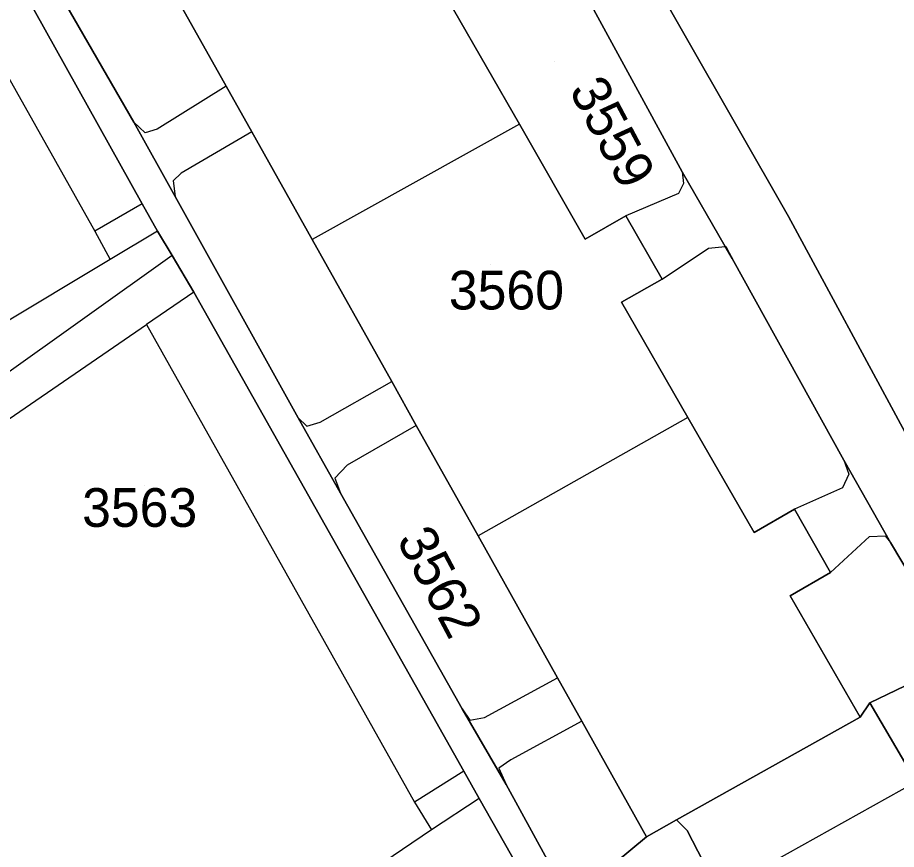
# Model space of a CAD drawing. Extents: x -262715 to -259381, y -1237238 to -1231182.
# Drawn here: x -261528.61 to -261483.2, y -1235987.81 to -1235944.84 of the extents above; entities that cross this region are included whole.
import ezdxf

# ---------------------------------------------------------------- set-up
doc = ezdxf.new("R2010")
doc.units = 0
for name, color, linetype in [('body_kn', 7, 'Continuous'), ('kladpar_druhypozemkov', 7, 'Continuous'), ('kladpar_hranice', 7, 'Continuous'), ('kladpar_parcelnecisla', 7, 'Continuous'), ('kladpar_plochy', 7, 'Continuous'), ('zappar_hrandruhpozemk', 7, 'Continuous')]:
    doc.layers.add(name, color=color, linetype=linetype)

msp = doc.modelspace()

# ---------------------------------------------------------------- linework, layer by layer
at = {"layer": 'body_kn'}
for p, q in [((-261517.84, -1235948.38), (-261517.84, -1235948.38)), ((-261517.84, -1235948.38), (-261517.84, -1235948.38)), ((-261522.6, -1235950.25), (-261522.6, -1235950.25)), ((-261521.4, -1235950.61), (-261521.4, -1235950.61)), ((-261502.68, -1235950.35), (-261502.68, -1235950.35)), ((-261502.68, -1235950.35), (-261502.68, -1235950.35)), ((-261522.02, -1235950.8), (-261522.02, -1235950.8)), ((-261516.51, -1235950.74), (-261516.51, -1235950.74)), ((-261516.51, -1235950.74), (-261516.51, -1235950.74)), ((-261520.16, -1235952.88), (-261520.16, -1235952.88)), ((-261494.28, -1235952.81), (-261494.28, -1235952.81)), ((-261494.28, -1235952.81), (-261494.28, -1235952.81)), ((-261520.58, -1235953.28), (-261520.58, -1235953.28)), ((-261494.2, -1235953.42), (-261494.2, -1235953.42)), ((-261520.48, -1235954.09), (-261520.48, -1235954.09)), ((-261494.46, -1235953.92), (-261494.46, -1235953.92)), ((-261522.17, -1235954.47), (-261522.17, -1235954.47)), ((-261522.17, -1235954.47), (-261522.17, -1235954.47)), ((-261497.19, -1235955.08), (-261497.19, -1235955.08)), ((-261488.77, -1235955.11), (-261488.77, -1235955.11)), ((-261524.62, -1235955.88), (-261524.62, -1235955.88)), ((-261521.38, -1235955.88), (-261521.38, -1235955.88)), ((-261521.38, -1235955.88), (-261521.38, -1235955.88)), ((-261513.4, -1235956.3), (-261513.4, -1235956.3)), ((-261499.28, -1235956.28), (-261499.28, -1235956.28)), ((-261492.92, -1235956.76), (-261492.92, -1235956.76)), ((-261492.05, -1235956.66), (-261492.05, -1235956.66)), ((-261492.05, -1235956.66), (-261492.05, -1235956.66)), ((-261492.01, -1235956.66), (-261492.01, -1235956.66)), ((-261523.83, -1235957.33), (-261523.83, -1235957.33)), ((-261523.83, -1235957.33), (-261523.83, -1235957.33)), ((-261520.63, -1235957.14), (-261520.63, -1235957.14)), ((-261520.63, -1235957.14), (-261520.63, -1235957.14)), ((-261491.69, -1235957.29), (-261491.69, -1235957.29)), ((-261495.31, -1235958.35), (-261495.31, -1235958.35)), ((-261495.31, -1235958.35), (-261495.31, -1235958.35)), ((-261519.51, -1235959.03), (-261519.51, -1235959.03)), ((-261519.51, -1235959.03), (-261519.51, -1235959.03)), ((-261497.4, -1235959.55), (-261497.4, -1235959.55)), ((-261521.96, -1235960.7), (-261521.96, -1235960.7)), ((-261521.96, -1235960.7), (-261521.96, -1235960.7)), ((-261509.28, -1235963.64), (-261509.28, -1235963.64)), ((-261514.11, -1235965.51), (-261514.11, -1235965.51)), ((-261514.11, -1235965.51), (-261514.11, -1235965.51)), ((-261493.98, -1235965.5), (-261493.98, -1235965.5)), ((-261493.98, -1235965.5), (-261493.98, -1235965.5)), ((-261513.67, -1235965.95), (-261513.67, -1235965.95)), ((-261512.98, -1235965.74), (-261512.98, -1235965.74)), ((-261508.01, -1235965.92), (-261508.01, -1235965.92)), ((-261508.01, -1235965.92), (-261508.01, -1235965.92)), ((-261485.92, -1235967.7), (-261485.92, -1235967.7)), ((-261485.92, -1235967.7), (-261485.92, -1235967.7)), ((-261511.59, -1235967.97), (-261511.59, -1235967.97)), ((-261512.22, -1235968.63), (-261512.22, -1235968.63)), ((-261485.66, -1235968.42), (-261485.66, -1235968.42)), ((-261485.99, -1235969.13), (-261485.99, -1235969.13)), ((-261511.92, -1235969.41), (-261511.92, -1235969.41)), ((-261488.47, -1235970.24), (-261488.47, -1235970.24)), ((-261490.56, -1235971.45), (-261490.56, -1235971.45)), ((-261504.82, -1235971.61), (-261504.82, -1235971.61)), ((-261484.6, -1235971.65), (-261484.6, -1235971.65)), ((-261483.78, -1235971.61), (-261483.78, -1235971.61)), ((-261483.5, -1235971.96), (-261483.5, -1235971.96)), ((-261486.6, -1235973.51), (-261486.6, -1235973.51)), ((-261486.6, -1235973.51), (-261486.6, -1235973.51)), ((-261488.69, -1235974.71), (-261488.69, -1235974.71)), ((-261500.71, -1235978.95), (-261500.71, -1235978.95)), ((-261505.64, -1235980.56), (-261505.64, -1235980.56)), ((-261505.64, -1235980.56), (-261505.64, -1235980.56)), ((-261484.58, -1235980.24), (-261484.58, -1235980.24)), ((-261484.58, -1235980.24), (-261484.58, -1235980.24)), ((-261504.49, -1235981), (-261504.49, -1235981)), ((-261485.08, -1235980.98), (-261485.08, -1235980.98)), ((-261505.24, -1235981.13), (-261505.24, -1235981.13)), ((-261499.46, -1235981.19), (-261499.46, -1235981.19)), ((-261499.46, -1235981.19), (-261499.46, -1235981.19)), ((-261503.12, -1235983.18), (-261503.12, -1235983.18)), ((-261505.56, -1235983.78), (-261505.56, -1235983.78)), ((-261505.56, -1235983.78), (-261505.56, -1235983.78)), ((-261503.74, -1235983.62), (-261503.74, -1235983.62)), ((-261503.36, -1235984.46), (-261503.36, -1235984.46)), ((-261508.11, -1235985.37), (-261508.11, -1235985.37)), ((-261508.11, -1235985.37), (-261508.11, -1235985.37)), ((-261504.77, -1235985.18), (-261504.77, -1235985.18)), ((-261504.77, -1235985.18), (-261504.77, -1235985.18)), ((-261494.56, -1235986.29), (-261494.56, -1235986.29)), ((-261507.23, -1235986.8), (-261507.23, -1235986.8)), ((-261494.01, -1235986.84), (-261494.01, -1235986.84)), ((-261496.11, -1235987.16), (-261496.11, -1235987.16))]:
    msp.add_line(p, q, dxfattribs=at)
at = {"layer": 'kladpar_druhypozemkov'}
for p, q in [((-261500.88, -1235947.13), (-261500.88, -1235947.13)), ((-261504.2, -1235957.62), (-261504.2, -1235957.62)), ((-261522.06, -1235969.01), (-261522.06, -1235969.01)), ((-261505.17, -1235975.11), (-261505.17, -1235975.11))]:
    msp.add_line(p, q, dxfattribs=at)
at = {"layer": 'kladpar_hranice'}
for points in [[(-261576.65, -1235909.14), (-261562.34, -1235934.38), (-261541.17, -1235971.75), (-261540.25, -1235973.27), (-261523.55, -1236004.88), (-261522.88, -1236005.56), (-261522.13, -1236005.25), (-261501.2, -1235993.19), (-261500.8, -1235992.47), (-261499.36, -1235989.85), (-261496.11, -1235987.16), (-261494.56, -1235986.29), (-261494.01, -1235986.84), (-261492.38, -1235990)], [(-261540.46, -1235921.96), (-261527.77, -1235944.43), (-261522.17, -1235954.47), (-261521.38, -1235955.88), (-261520.63, -1235957.14), (-261519.51, -1235959.03), (-261505.56, -1235983.78), (-261504.77, -1235985.18), (-261500.84, -1235992.1), (-261500.8, -1235992.47), (-261500.77, -1235992.79), (-261501.2, -1235993.19), (-261522.13, -1236005.25), (-261522.88, -1236005.56), (-261523.55, -1236004.88), (-261540.25, -1235973.27), (-261541.17, -1235971.75), (-261562.34, -1235934.38), (-261540.46, -1235921.96)], [(-261483.28, -1235925.82), (-261477.92, -1235935.65), (-261473.3, -1235943.61), (-261470.31, -1235948.96), (-261465.91, -1235957.36), (-261463.14, -1235963.01), (-261458.68, -1235971.33), (-261455.74, -1235976.71), (-261453.68, -1235980.59), (-261462.01, -1235986.18), (-261466.66, -1235989.3), (-261468.65, -1235990.63), (-261482.76, -1235966.24), (-261488.77, -1235955.11), (-261496.92, -1235940.85), (-261490.32, -1235937.3), (-261493.41, -1235931.37), (-261483.28, -1235925.82)], [(-261480.1, -1235977.67), (-261483.5, -1235971.96), (-261485.92, -1235967.7), (-261491.69, -1235957.29), (-261492.05, -1235956.66), (-261494.28, -1235952.81), (-261500.4, -1235941.55), (-261502.45, -1235937.97), (-261507.21, -1235929.67), (-261508.27, -1235928.03), (-261507.46, -1235927.59), (-261505.44, -1235926.49)], [(-261505.44, -1235926.49), (-261501.95, -1235931.98), (-261498.95, -1235937.26), (-261496.92, -1235940.85), (-261488.77, -1235955.11), (-261482.76, -1235966.24)], [(-261480.5, -1235978.28), (-261484.58, -1235980.24), (-261485.08, -1235980.98), (-261488.69, -1235974.71), (-261486.6, -1235973.51), (-261488.47, -1235970.24), (-261490.56, -1235971.45), (-261493.98, -1235965.5), (-261497.4, -1235959.55), (-261495.31, -1235958.35), (-261497.19, -1235955.08), (-261499.28, -1235956.28), (-261502.68, -1235950.35), (-261506.09, -1235944.43), (-261503.99, -1235943.22), (-261505.87, -1235939.94), (-261507.97, -1235941.15), (-261511.55, -1235934.92), (-261512.76, -1235932.82), (-261507.21, -1235929.67)], [(-261507.21, -1235929.67), (-261502.45, -1235937.97), (-261500.4, -1235941.55), (-261494.28, -1235952.81), (-261492.05, -1235956.66), (-261491.69, -1235957.29), (-261485.92, -1235967.7), (-261483.5, -1235971.96), (-261480.1, -1235977.67)], [(-261522.1, -1235940.77), (-261517.84, -1235948.38), (-261516.51, -1235950.74), (-261513.4, -1235956.3), (-261509.28, -1235963.64), (-261508.01, -1235965.92), (-261504.82, -1235971.61), (-261500.71, -1235978.95), (-261499.46, -1235981.19), (-261496.11, -1235987.16), (-261499.36, -1235989.85), (-261500.2, -1235990.08), (-261500.55, -1235989.62), (-261503.36, -1235984.46), (-261505.64, -1235980.56), (-261511.92, -1235969.41), (-261514.11, -1235965.51), (-261520.48, -1235954.09), (-261522.6, -1235950.25), (-261526.39, -1235943.66)], [(-261506.09, -1235944.43), (-261502.68, -1235950.35), (-261499.28, -1235956.28), (-261497.19, -1235955.08), (-261495.31, -1235958.35), (-261497.4, -1235959.55), (-261493.98, -1235965.5), (-261490.56, -1235971.45), (-261488.47, -1235970.24), (-261486.6, -1235973.51), (-261488.69, -1235974.71), (-261485.08, -1235980.98), (-261494.56, -1235986.29), (-261496.11, -1235987.16), (-261499.46, -1235981.19), (-261500.71, -1235978.95), (-261504.82, -1235971.61), (-261508.01, -1235965.92), (-261509.28, -1235963.64), (-261513.4, -1235956.3), (-261516.51, -1235950.74), (-261517.84, -1235948.38), (-261522.1, -1235940.77)], [(-261526.39, -1235943.66), (-261522.6, -1235950.25), (-261520.48, -1235954.09), (-261514.11, -1235965.51), (-261511.92, -1235969.41), (-261505.64, -1235980.56), (-261503.36, -1235984.46), (-261500.55, -1235989.62), (-261500.2, -1235990.08), (-261499.36, -1235989.85), (-261500.8, -1235992.47), (-261501.2, -1235993.19), (-261500.77, -1235992.79), (-261500.8, -1235992.47), (-261500.84, -1235992.1), (-261504.77, -1235985.18), (-261505.56, -1235983.78), (-261519.51, -1235959.03), (-261520.63, -1235957.14), (-261521.38, -1235955.88), (-261522.17, -1235954.47), (-261527.77, -1235944.43)], [(-261482.18, -1235984.32), (-261484.58, -1235980.24), (-261480.5, -1235978.28)], [(-261484.58, -1235980.24), (-261482.18, -1235984.32), (-261480.67, -1235987.1), (-261481.03, -1235987.47), (-261480.02, -1235989.46), (-261477.79, -1235988.21), (-261472.97, -1235996.74), (-261488.67, -1236005.61), (-261492.11, -1235999.43), (-261493.17, -1235997.42), (-261491.22, -1235996.23), (-261494.1, -1235990.89), (-261492.38, -1235990), (-261494.01, -1235986.84), (-261494.56, -1235986.29), (-261485.08, -1235980.98), (-261484.58, -1235980.24)]]:
    msp.add_lwpolyline(points, dxfattribs=at)
at = {"layer": 'kladpar_plochy'}
for points in [[(-261540.46, -1235921.96), (-261527.77, -1235944.43), (-261522.17, -1235954.47), (-261521.38, -1235955.88), (-261520.63, -1235957.14), (-261519.51, -1235959.03), (-261505.56, -1235983.78), (-261504.77, -1235985.18), (-261500.84, -1235992.1), (-261500.8, -1235992.47), (-261500.77, -1235992.79), (-261501.2, -1235993.19), (-261522.13, -1236005.25), (-261522.88, -1236005.56), (-261523.55, -1236004.88), (-261540.25, -1235973.27), (-261541.17, -1235971.75), (-261562.34, -1235934.38)], [(-261483.28, -1235925.82), (-261477.92, -1235935.65), (-261473.3, -1235943.61), (-261470.31, -1235948.96), (-261465.91, -1235957.36), (-261463.14, -1235963.01), (-261458.68, -1235971.33), (-261455.74, -1235976.71), (-261453.68, -1235980.59), (-261462.01, -1235986.18), (-261466.66, -1235989.3), (-261468.65, -1235990.63), (-261482.76, -1235966.24), (-261488.77, -1235955.11), (-261496.92, -1235940.85), (-261490.32, -1235937.3), (-261493.41, -1235931.37)], [(-261484.58, -1235980.24), (-261482.18, -1235984.32), (-261480.67, -1235987.1), (-261481.03, -1235987.47), (-261480.02, -1235989.46), (-261477.79, -1235988.21), (-261472.97, -1235996.74), (-261488.67, -1236005.61), (-261492.11, -1235999.43), (-261493.17, -1235997.42), (-261491.22, -1235996.23), (-261494.1, -1235990.89), (-261492.38, -1235990), (-261494.01, -1235986.84), (-261494.56, -1235986.29), (-261485.08, -1235980.98)]]:
    msp.add_lwpolyline(points, close=True, dxfattribs=at)
for points in [[(-261480.1, -1235977.67), (-261483.5, -1235971.96), (-261485.92, -1235967.7), (-261491.69, -1235957.29), (-261492.05, -1235956.66), (-261494.28, -1235952.81), (-261500.4, -1235941.55), (-261502.45, -1235937.97), (-261507.21, -1235929.67), (-261508.27, -1235928.03), (-261507.46, -1235927.59), (-261505.44, -1235926.49), (-261501.95, -1235931.98), (-261498.95, -1235937.26), (-261496.92, -1235940.85), (-261488.77, -1235955.11), (-261482.76, -1235966.24)], [(-261562.34, -1235934.38), (-261541.17, -1235971.75), (-261540.25, -1235973.27), (-261523.55, -1236004.88), (-261522.88, -1236005.56), (-261522.13, -1236005.25), (-261501.2, -1235993.19), (-261500.8, -1235992.47), (-261499.36, -1235989.85), (-261496.11, -1235987.16), (-261494.56, -1235986.29), (-261494.01, -1235986.84), (-261492.38, -1235990), (-261494.1, -1235990.89), (-261499.61, -1235994.07), (-261503.43, -1235996.44), (-261514.4, -1236002.67), (-261518.08, -1236004.89), (-261521.37, -1236006.77), (-261521.84, -1236007.37), (-261521.72, -1236008.13), (-261517.62, -1236015.72)], [(-261522.1, -1235940.77), (-261517.84, -1235948.38), (-261516.51, -1235950.74), (-261513.4, -1235956.3), (-261509.28, -1235963.64), (-261508.01, -1235965.92), (-261504.82, -1235971.61), (-261500.71, -1235978.95), (-261499.46, -1235981.19), (-261496.11, -1235987.16), (-261499.36, -1235989.85), (-261500.2, -1235990.08), (-261500.55, -1235989.62), (-261503.36, -1235984.46), (-261505.64, -1235980.56), (-261511.92, -1235969.41), (-261514.11, -1235965.51), (-261520.48, -1235954.09), (-261522.6, -1235950.25), (-261526.39, -1235943.66)], [(-261506.09, -1235944.43), (-261502.68, -1235950.35), (-261499.28, -1235956.28), (-261497.19, -1235955.08), (-261495.31, -1235958.35), (-261497.4, -1235959.55), (-261493.98, -1235965.5), (-261490.56, -1235971.45), (-261488.47, -1235970.24), (-261486.6, -1235973.51), (-261488.69, -1235974.71), (-261485.08, -1235980.98), (-261494.56, -1235986.29), (-261496.11, -1235987.16), (-261499.46, -1235981.19), (-261500.71, -1235978.95), (-261504.82, -1235971.61), (-261508.01, -1235965.92), (-261509.28, -1235963.64), (-261513.4, -1235956.3), (-261516.51, -1235950.74), (-261517.84, -1235948.38), (-261522.1, -1235940.77)], [(-261500.4, -1235941.55), (-261494.28, -1235952.81), (-261492.05, -1235956.66), (-261491.69, -1235957.29), (-261485.92, -1235967.7), (-261483.5, -1235971.96), (-261480.1, -1235977.67)], [(-261526.39, -1235943.66), (-261522.6, -1235950.25), (-261520.48, -1235954.09), (-261514.11, -1235965.51), (-261511.92, -1235969.41), (-261505.64, -1235980.56), (-261503.36, -1235984.46), (-261500.55, -1235989.62), (-261500.2, -1235990.08), (-261499.36, -1235989.85), (-261500.8, -1235992.47), (-261501.2, -1235993.19), (-261500.77, -1235992.79), (-261500.8, -1235992.47), (-261500.84, -1235992.1), (-261504.77, -1235985.18), (-261505.56, -1235983.78), (-261519.51, -1235959.03), (-261520.63, -1235957.14), (-261521.38, -1235955.88), (-261522.17, -1235954.47), (-261527.77, -1235944.43)], [(-261480.5, -1235978.28), (-261484.58, -1235980.24), (-261485.08, -1235980.98), (-261488.69, -1235974.71), (-261486.6, -1235973.51), (-261488.47, -1235970.24), (-261490.56, -1235971.45), (-261493.98, -1235965.5), (-261497.4, -1235959.55), (-261495.31, -1235958.35), (-261497.19, -1235955.08), (-261499.28, -1235956.28), (-261502.68, -1235950.35), (-261506.09, -1235944.43)], [(-261482.18, -1235984.32), (-261484.58, -1235980.24), (-261480.5, -1235978.28)]]:
    msp.add_lwpolyline(points, dxfattribs=at)
at = {"layer": 'zappar_hrandruhpozemk'}
for p, q in [((-261517.84, -1235948.38), (-261521.4, -1235950.61)), ((-261502.68, -1235950.35), (-261513.4, -1235956.3)), ((-261516.51, -1235950.74), (-261520.16, -1235952.88)), ((-261494.46, -1235953.92), (-261497.19, -1235955.08)), ((-261522.17, -1235954.47), (-261524.62, -1235955.88)), ((-261521.38, -1235955.88), (-261523.83, -1235957.33)), ((-261495.31, -1235958.35), (-261492.92, -1235956.76)), ((-261492.92, -1235956.76), (-261492.05, -1235956.66)), ((-261520.63, -1235957.14), (-261541.17, -1235971.75)), ((-261523.83, -1235957.33), (-261536.75, -1235965.11)), ((-261519.51, -1235959.03), (-261521.96, -1235960.7)), ((-261538.5, -1235972.05), (-261521.96, -1235960.7)), ((-261521.96, -1235960.7), (-261508.11, -1235985.37)), ((-261512.98, -1235965.74), (-261509.28, -1235963.64)), ((-261493.98, -1235965.5), (-261504.82, -1235971.61)), ((-261508.01, -1235965.92), (-261511.59, -1235967.97)), ((-261485.99, -1235969.13), (-261488.47, -1235970.24)), ((-261486.6, -1235973.51), (-261484.6, -1235971.65)), ((-261504.49, -1235981), (-261500.71, -1235978.95)), ((-261499.46, -1235981.19), (-261503.12, -1235983.18)), ((-261505.56, -1235983.78), (-261508.11, -1235985.37)), ((-261482.18, -1235984.32), (-261492.38, -1235990)), ((-261504.77, -1235985.18), (-261507.23, -1235986.8))]:
    msp.add_line(p, q, dxfattribs=at)
for points in [[(-261535.67, -1235936.25), (-261524.62, -1235955.88), (-261523.83, -1235957.33)], [(-261521.4, -1235950.61), (-261522.02, -1235950.8), (-261522.6, -1235950.25)], [(-261520.16, -1235952.88), (-261520.58, -1235953.28), (-261520.48, -1235954.09)], [(-261494.28, -1235952.81), (-261494.2, -1235953.42), (-261494.46, -1235953.92)], [(-261492.05, -1235956.66), (-261492.01, -1235956.66), (-261491.69, -1235957.29)], [(-261514.11, -1235965.51), (-261513.67, -1235965.95), (-261512.98, -1235965.74)], [(-261485.92, -1235967.7), (-261485.66, -1235968.42), (-261485.99, -1235969.13)], [(-261511.59, -1235967.97), (-261512.22, -1235968.63), (-261511.92, -1235969.41)], [(-261484.6, -1235971.65), (-261483.78, -1235971.61), (-261483.5, -1235971.96)], [(-261505.64, -1235980.56), (-261505.24, -1235981.13), (-261504.49, -1235981)], [(-261503.12, -1235983.18), (-261503.74, -1235983.62), (-261503.36, -1235984.46)], [(-261508.11, -1235985.37), (-261507.23, -1235986.8), (-261523.77, -1235998.01)]]:
    msp.add_lwpolyline(points, dxfattribs=at)

# ---------------------------------------------------------------- texts
at = {"layer": 'kladpar_parcelnecisla'}
for s, p in [('3559', (-261500.143, -1235948.586)), ('3562', (-261509.058, -1235971.818))]:
    msp.add_text(s, height=2, rotation=298, dxfattribs=at).set_placement(p)
for s, p in [('3560', (-261506.329, -1235959.92)), ('3563', (-261525.28, -1235971.15))]:
    msp.add_text(s, height=2, dxfattribs=at).set_placement(p)

doc.saveas('drawing.dxf')
